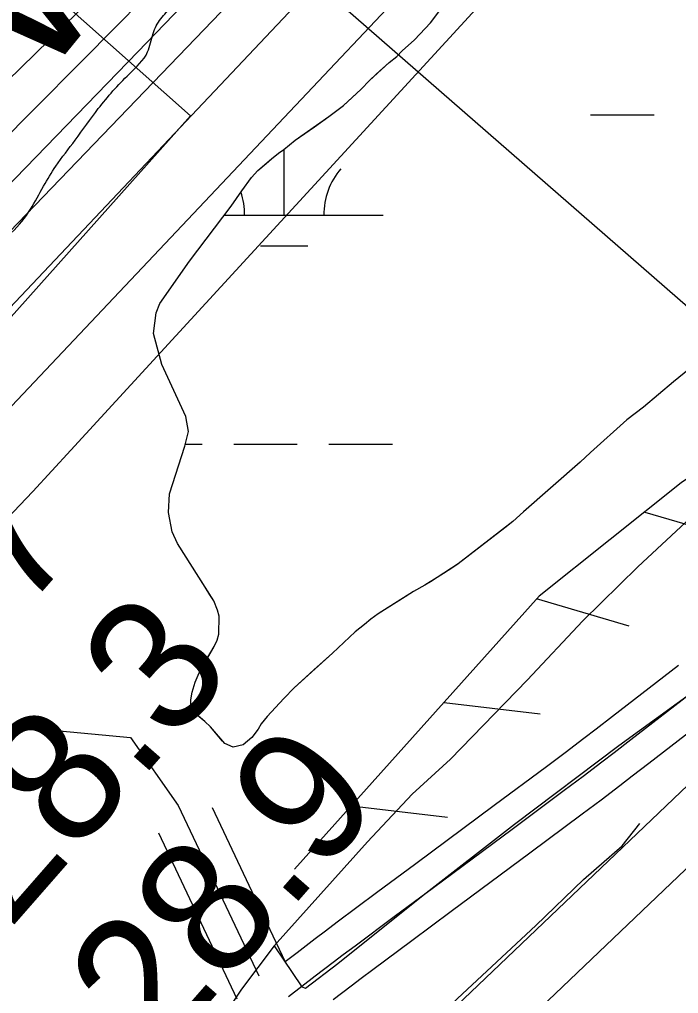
# Model space of a CAD drawing. Extents: x 3297735 to 3335592, y 670436 to 695807.
# Drawn here: x 3318156.3 to 3318488.8, y 686349 to 686840.3 of the extents above; entities that cross this region are included whole.
import ezdxf

# ---------------------------------------------------------------- set-up
doc = ezdxf.new("R2010")
doc.units = 0
for name, color, linetype in [('V-FLOD-BASE', 7, 'Continuous'), ('V-LEVE-TOET', 7, 'Continuous'), ('V-RIVR-EDGE', 7, 'Continuous'), ('V-RIVR-IDEN', 7, 'Continuous'), ('V-RIVR-RANG', 7, 'Continuous'), ('V-ROAD-CNTR', 7, 'Continuous'), ('V-RRAP-FSHR', 7, 'Continuous'), ('V-RRAP-RVMT', 7, 'Continuous'), ('V-SITE-VEGE', 7, 'Continuous'), ('V-SURV-LINE', 7, 'Continuous'), ('V-TOPO-DPTH', 7, 'Continuous'), ('V-TOPO-MAJR', 7, 'Continuous'), ('V-TOPO-MINR', 7, 'Continuous'), ('V-TOPO-WATR', 7, 'Continuous'), ('V-WETL-SWMP', 7, 'Continuous')]:
    doc.layers.add(name, color=color, linetype=linetype)

msp = doc.modelspace()

# ---------------------------------------------------------------- linework, layer by layer
at = {"layer": 'V-FLOD-BASE'}
for points in [[(3318284.81, 686373.03), (3318298.78, 686352.42), (3318300.68, 686351.63), (3318316.99, 686364.2), (3318360.02, 686398.63), (3318406.01, 686434.43), (3318458.7, 686474.08), (3318517.55, 686516.76), (3318559.82, 686547.67), (3318600.19, 686578.56), (3318647.26, 686614.38), (3318691.9, 686650.16)], [(3318066.12, 686049.36), (3318103.75, 686085.08), (3318145.14, 686122.99), (3318175.28, 686152.43), (3318208.9, 686185.13), (3318255.61, 686229.57), (3318298.56, 686272.08), (3318340.48, 686310), (3318377.29, 686346.51), (3318416.8, 686383.32), (3318440.82, 686406.49), (3318460.31, 686423.42), (3318469.36, 686434.83)]]:
    msp.add_lwpolyline(points, dxfattribs=at)
at = {"layer": 'V-LEVE-TOET'}
for points in [[(3318354.46, 686449.62), (3318373.84, 686467.29), (3318412.39, 686507.07), (3318440.52, 686536.98), (3318468.3, 686564.17), (3318494.92, 686589), (3318526.22, 686613.89), (3318557.16, 686636.82), (3318590.8, 686661.73), (3318630.23, 686692.16), (3318667.71, 686722.17), (3318704, 686754.91), (3318734.64, 686783.56), (3318763.31, 686810.45), (3318804.25, 686848.89), (3318824.79, 686866.87), (3318840.6, 686882.62), (3318859.31, 686901.34), (3318883.94, 686924.93)], [(3318284.81, 686373.03), (3318331.81, 686425.54), (3318354.46, 686449.62)], [(3318284.81, 686373.03), (3318268.35, 686351.19), (3318257.56, 686335.11), (3318249.3, 686324.63), (3318173.13, 686244.17), (3318161.9, 686230.21), (3318149.35, 686216.03), (3318149.35, 686216.03), (3318137, 686202.05), (3318137, 686202.05), (3318127.39, 686191.94), (3318127.39, 686191.94), (3318111.19, 686180.4)]]:
    msp.add_lwpolyline(points, dxfattribs=at)
at = {"layer": 'V-RIVR-EDGE'}
msp.add_spline([(3314332.49, 682283.88), (3314344.9, 682287.34), (3314358.11, 682294.67), (3314374.42, 682306.27), (3314394.23, 682317.08), (3314408.21, 682327.13), (3314425.7, 682339.88), (3314434.25, 682347.62), (3314443.2, 682360.39), (3314457.6, 682381.68), (3314472.41, 682411.9), (3314491.89, 682447.14), (3314503.96, 682468.44), (3314519.93, 682495.54), (3314540.57, 682530.4), (3314569.78, 682579.57), (3314586.92, 682612.5), (3314605.25, 682653.56), (3314623.97, 682696.17), (3314633.36, 682728.33), (3314641.57, 682755.46), (3314653.64, 682774.82), (3314666.86, 682788.36), (3314689.79, 682808.86), (3314699.9, 682821.24), (3314716.62, 682840.2), (3314742.69, 682874.26), (3314774.59, 682914.13), (3314793.27, 682940.45), (3314809.22, 682961.74), (3314829.46, 682991.55), (3314848.16, 683027.19), (3314871.52, 683064.75), (3314895.3, 683112.39), (3314930.72, 683167.75), (3314952.14, 683204.16), (3315057.23, 683357.85), (3315078.23, 683381.84), (3315092.99, 683392.28), (3315101.15, 683395.75), (3315113.56, 683398.05), (3315130.23, 683396.45), (3315136.44, 683396.05), (3315142.65, 683398.75), (3315151.58, 683404.93), (3315172.97, 683426.6), (3315192.78, 683442.06), (3315207.17, 683456.37), (3315216.51, 683472.25), (3315223.52, 683484.25), (3315237.14, 683502.83), (3315242.2, 683511.35), (3315243.01, 683524.54), (3315244.19, 683529.19), (3315255.48, 683547.77), (3315279.6, 683579.13), (3315294, 683598.87), (3315305.28, 683613.19), (3315309.97, 683627.14), (3315311.93, 683637.22), (3315317.77, 683644.96), (3315323.59, 683648.05), (3315323.6, 683652.31), (3315326.33, 683655.8), (3315330.61, 683660.83), (3315336.05, 683665.85), (3315339.95, 683675.54), (3315343.47, 683686.39), (3315346.59, 683695.69), (3315347.02, 683710.43), (3315347.43, 683722.45), (3315345.14, 683737.19), (3315345.17, 683749.99), (3315346.75, 683761.23), (3315349.48, 683764.32), (3315349.87, 683767.43), (3315354.17, 683779.05), (3315358.47, 683794.55), (3315362.36, 683800.36), (3315370.14, 683808.48), (3315374.42, 683815.84), (3315383.4, 683837.92), (3315387.32, 683854.98), (3315386.95, 683864.67), (3315385.03, 683871.27), (3315388.14, 683875.14), (3315392.8, 683876.29), (3315394.75, 683880.94), (3315403.32, 683896.43), (3315419.29, 683923.54), (3315433.69, 683947.55), (3315437.2, 683954.52), (3315436.83, 683961.11), (3315438, 683964.99), (3315450.86, 683988.61), (3315458.62, 683992.47), (3315462.51, 683995.17), (3315464.08, 684002.54), (3315468.77, 684016.49), (3315478.5, 684033.53), (3315498.34, 684056.75), (3315513.5, 684070.67), (3315521.28, 684082.29), (3315523.23, 684087.32), (3315534.89, 684097.76), (3315545.01, 684110.54), (3315557.06, 684124.08), (3315577.68, 684151.17), (3315590.51, 684164.33), (3315598.31, 684180.21), (3315604.16, 684192.6), (3315609.61, 684201.51), (3315623.63, 684224.74), (3315637.65, 684249.92), (3315651.66, 684270.43), (3315661.01, 684285.92), (3315665.69, 684296.38), (3315668.82, 684306.85), (3315671.54, 684310.72), (3315680.49, 684322.72), (3315685.93, 684326.58), (3315687.49, 684332.01), (3315687.51, 684337.44), (3315690.62, 684340.92), (3315706.17, 684356.78), (3315715.11, 684366.84), (3315728.72, 684382.71), (3315735.34, 684392), (3315740.79, 684400.13), (3315746.24, 684410.2), (3315754.02, 684419.87), (3315767.64, 684436.9), (3315797.18, 684465.14), (3315824.41, 684496.87), (3315835.68, 684508.87), (3315845.4, 684518.93), (3315855.91, 684533.25), (3315917.34, 684595.92), (3315957, 684638.09), (3315987.3, 684659.73), (3316015.28, 684684.48), (3316035.1, 684702.27), (3316044.05, 684713.5), (3316063.1, 684733.62), (3316100.42, 684768.43), (3316125.29, 684791.63), (3316138.51, 684803.62), (3316150.97, 684823.37), (3316159.55, 684843.13), (3316165.42, 684865.99), (3316173.99, 684881.48), (3316197.71, 684908.18), (3316229.61, 684945.33), (3316249.82, 684965.06), (3316275.47, 684987.88), (3316301.52, 685015.35), (3316311.24, 685022.31), (3316314.74, 685028.11), (3316324.84, 685037.01), (3316331.06, 685041.26), (3316337.27, 685045.12), (3316343.88, 685050.92), (3316349.72, 685059.83), (3316371.5, 685083.43), (3316388.59, 685096.18), (3316398.7, 685107.41), (3316416.19, 685122.87), (3316443.39, 685146.08), (3316453.89, 685155.74), (3316462.82, 685158.82), (3316468.64, 685163.46), (3316479.54, 685177.01), (3316494.69, 685189.77), (3316513.34, 685202.13), (3316536.65, 685221.08), (3316559.19, 685238.47), (3316587.17, 685262.45), (3316636.9, 685301.49), (3316712.28, 685357.54), (3316745.31, 685384.99), (3316768.23, 685402.39), (3316780.67, 685413.21), (3316806.33, 685440.68), (3316819.16, 685455.39), (3316844.44, 685481.7), (3316866.97, 685499.48), (3316882.51, 685511.08), (3316905.85, 685537.39), (3316931.9, 685564.08), (3316969.21, 685598.5), (3316985.92, 685613.59), (3317001.86, 685628.67), (3317017.8, 685644.53), (3317028.68, 685652.65), (3317037.23, 685661.16), (3317052.77, 685673.53), (3317075.3, 685687.82), (3317092.39, 685696.31), (3317103.26, 685703.27), (3317111.03, 685709.84), (3317130.87, 685733.84), (3317147.6, 685754.74), (3317177.16, 685789.18), (3317206.31, 685816.64), (3317272.79, 685885.12), (3317325.67, 685938.89), (3317356.77, 685972.16), (3317386.71, 686002.34), (3317409.64, 686022.45), (3317459.38, 686063.82), (3317493.18, 686088.94), (3317516.11, 686108.66), (3317520.01, 686116.02), (3317520.41, 686123), (3317527.04, 686135.78), (3317538.34, 686157.08), (3317553.89, 686174.89), (3317576.04, 686194.22), (3317585.76, 686203.89), (3317597.05, 686222.09), (3317609.5, 686237.57), (3317632.05, 686261.95), (3317642.16, 686270.84), (3317659.25, 686280.88), (3317668.58, 686290.17), (3317678.68, 686299.45), (3317692.67, 686308.33), (3317712.1, 686324.19), (3317733.86, 686344.3), (3317749.03, 686362.49), (3317772.75, 686387.25), (3317794.13, 686406.59), (3317815.49, 686421.66), (3317821.72, 686429.79), (3317831.45, 686444.5), (3317837.3, 686456.89), (3317843.89, 686458.43), (3317852.43, 686461.9), (3317865.64, 686468.46), (3317881.56, 686479.28), (3317892.45, 686489.33), (3317902.56, 686501.72), (3317906.85, 686510.63), (3317912.32, 686528.84), (3317916.61, 686539.69), (3317920.89, 686544.72), (3317931.77, 686551.67), (3317955.46, 686567.51), (3317973.73, 686582.98), (3317979.95, 686591.88), (3317987.35, 686602.72), (3318007.57, 686624.78), (3318020.39, 686634.83), (3318018.46, 686637.55), (3318030.91, 686653.42), (3318034.78, 686650.69), (3318039.45, 686656.89), (3318050.33, 686664.62), (3318082.55, 686680.82), (3318124.1, 686700.89), (3318142.75, 686715.97), (3318149.36, 686724.09), (3318148.6, 686727.59), (3318152.1, 686732.62), (3318161.82, 686744.62), (3318168.45, 686756.23), (3318174.67, 686766.3), (3318184.4, 686779.46), (3318196.08, 686795.33), (3318211.63, 686812.75), (3318220.97, 686823.97), (3318223.7, 686833.27), (3318227.6, 686840.63), (3318232.66, 686847.21), (3318235.79, 686857.67), (3318240.07, 686864.64), (3318252.91, 686883.22), (3318274.69, 686907.6), (3318298.01, 686928.49), (3318327.13, 686944.7), (3318349.26, 686951.63), (3318362.06, 686955.09), (3318370.22, 686961.27), (3318383.46, 686983.73), (3318391.25, 686996.51), (3318395.14, 686999.99), (3318401.73, 686999.97), (3318407.55, 687001.12), (3318412.6, 687003.82), (3318416.49, 687008.86), (3318422.71, 687016.98), (3318440.6, 687037.49), (3318448.75, 687040.19), (3318453.03, 687042.89), (3318455.76, 687051.42), (3318462.38, 687060.32), (3318484.92, 687082.76), (3318499.31, 687098.23), (3318510.59, 687111), (3318518.77, 687124.94), (3318525, 687134.62), (3318537.83, 687148.55), (3318566.2, 687172.14), (3318582.53, 687190.71), (3318592.64, 687203.1), (3318612.48, 687228.64), (3318628.44, 687251.87), (3318642.05, 687266.57), (3318646.35, 687279.75), (3318655.68, 687290.58), (3318665.01, 687298.71), (3318672.79, 687309.16), (3318676.7, 687321.17), (3318685.65, 687333.94), (3318691.49, 687344.4), (3318699.27, 687352.91), (3318716.37, 687367.22), (3318716.79, 687379.24), (3318717.6, 687392.04), (3318724.22, 687404.82), (3318732, 687415.66), (3318742.88, 687423.77), (3318760.35, 687430.71), (3318770.05, 687431.07), (3318780.9, 687428.33), (3318786.73, 687436.46), (3318804.23, 687454.26), (3318817.46, 687473.23), (3318829.91, 687487.55), (3318848.96, 687509.6), (3318869.19, 687534.37), (3318894.08, 687564.56), (3318929.49, 687611.78), (3318945.82, 687629.19), (3318962.93, 687646.99), (3318977.7, 687660.53), (3318993.65, 687679.88), (3319024.36, 687709.28), (3319059.37, 687753.01), (3319086.2, 687782.03), (3319108.76, 687809.51), (3319125.86, 687827.3), (3319135.21, 687842.41), (3319146.89, 687859.44), (3319161.67, 687877.63), (3319172.56, 687889.63), (3319185.79, 687908.6), (3319206.81, 687940.73), (3319238.34, 687987.58), (3319258.18, 688014.29), (3319282.31, 688048.74), (3319299.82, 688074.29), (3319310.71, 688085.9), (3319319.65, 688093.25), (3319326.26, 688101.37), (3319337.16, 688116.08), (3319351.92, 688127.68), (3319358.93, 688137.36), (3319372.55, 688156.33), (3319390.83, 688181.1), (3319409.12, 688207.04), (3319418.85, 688220.59), (3319428.57, 688231.03), (3319452.68, 688254.63), (3319466.67, 688269.33), (3319477.96, 688285.59), (3319487.29, 688294.49), (3319498.17, 688304.55), (3319498.19, 688312.3), (3319502.08, 688317.33), (3319523.48, 688343.65), (3319546.04, 688372.29), (3319572.1, 688405.58), (3319583.39, 688420.29), (3319604.77, 688443.12), (3319614.49, 688453.95), (3319630.05, 688470.2), (3319645.61, 688490.33), (3319664.28, 688513.94), (3319677.9, 688534.07), (3319689.59, 688553.04), (3319707.1, 688579.37), (3319721.91, 688607.25)], degree=3, dxfattribs=at)
at = {"layer": 'V-RIVR-RANG'}
msp.add_line((3318635.69, 686571.01), (3317806.87, 687294.24), dxfattribs=at)
at = {"layer": 'V-ROAD-CNTR'}
for p, q in [((3318274.86, 686397.67), (3318290.32, 686364.98)), ((3318247.74, 686384.84), (3318265.93, 686346.39))]:
    msp.add_line(p, q, dxfattribs=at)
for points in [[(3318488.79, 686514.54), (3318455.51, 686488.77), (3318447.21, 686482.38), (3318440.98, 686477.6), (3318431.61, 686470.48), (3318422.2, 686463.42), (3318395.85, 686443.82), (3318356.23, 686414.44), (3318336.42, 686399.73), (3318316.6, 686384.98), (3318310.62, 686380.49), (3318305.4, 686376.54), (3318296.35, 686369.61), (3318290.32, 686364.98)], [(3318497.97, 686502.68), (3318464.68, 686476.9), (3318456.34, 686470.48), (3318450.07, 686465.68), (3318440.65, 686458.52), (3318431.18, 686451.4), (3318404.8, 686431.77), (3318365.17, 686402.39), (3318345.36, 686387.69), (3318325.58, 686372.97), (3318319.65, 686368.52), (3318314.49, 686364.6), (3318305.48, 686357.71), (3318291.98, 686347.34)], [(3318033.17, 686495.02), (3318212.33, 686478.08), (3318236.42, 686443.86), (3318277.07, 686357.92)], [(3318507.15, 686490.82), (3318473.85, 686465.03), (3318465.48, 686458.58), (3318459.17, 686453.75), (3318449.69, 686446.55), (3318440.16, 686439.39), (3318413.74, 686419.73), (3318374.11, 686390.34), (3318354.31, 686375.65), (3318334.56, 686360.95), (3318328.69, 686356.55), (3318323.58, 686352.67), (3318314.6, 686345.8)], [(3318253.48, 686442.87), (3318274.86, 686397.67)], [(3318226.36, 686430.04), (3318247.74, 686384.84)]]:
    msp.add_lwpolyline(points, dxfattribs=at)
at = {"layer": 'V-RRAP-FSHR'}
for p, q in [((3318471.72, 686591.85), (3318518.55, 686578.02)), ((3318416.97, 686548.23), (3318463.81, 686534.4)), ((3318370.49, 686495.86), (3318418.97, 686490.03)), ((3318323.78, 686443.72), (3318372.26, 686437.89))]:
    msp.add_line(p, q, dxfattribs=at)
for points in [[(3319044.01, 687104.28), (3319004.34, 687057.59), (3318928.47, 686977.84), (3318796.32, 686864.57), (3318693.64, 686767.84), (3318565.56, 686658.54), (3318490.16, 686606.54), (3318418.47, 686549.43), (3318295.08, 686411.69)], [(3318768.65, 686838.5), (3318693.64, 686767.84), (3318565.56, 686658.54), (3318490.16, 686606.54), (3318418.47, 686549.43), (3318295.08, 686411.69)]]:
    msp.add_lwpolyline(points, dxfattribs=at)
at = {"layer": 'V-RRAP-RVMT'}
for p, q in [((3318104.51, 686914.47), (3318242.61, 686791.69)), ((3318242.61, 686791.69), (3318136.7, 686673.13))]:
    msp.add_line(p, q, dxfattribs=at)
at = {"layer": 'V-SITE-VEGE'}
for points in [[(3318259.84, 686475.09), (3318252.63, 686483.57), (3318249.88, 686486.27), (3318245.17, 686490.11), (3318242.79, 686493.59), (3318242.76, 686497.09), (3318243.5, 686500.99), (3318245, 686506.07), (3318246.9, 686510.76), (3318254.54, 686524.08), (3318256.06, 686527.21), (3318256.81, 686530.33), (3318257.1, 686539.29), (3318256.29, 686542.39), (3318254.29, 686547.05), (3318236.08, 686576.05), (3318233.29, 686581.86), (3318231.43, 686591.64), (3318232, 686601.09), (3318239.71, 686625.04), (3318241.52, 686632.48), (3318240.22, 686640.02), (3318228.07, 686666.33), (3318223.99, 686681.93), (3318225.22, 686692.33), (3318227.12, 686697.02), (3318242.09, 686718.41), (3318263.08, 686746.08), (3318268.45, 686753.92), (3318273.44, 686760.59), (3318276.52, 686764.13), (3318283.46, 686770.04), (3318286.93, 686772.8), (3318289.64, 686774.78), (3318295.43, 686779.51), (3318312.43, 686791.37), (3318319.77, 686796.9), (3318328.63, 686805.17), (3318332.87, 686809.5), (3318342.9, 686818.56), (3318346.75, 686821.71), (3318349.45, 686824.47), (3318355.62, 686829.98), (3318363.71, 686838.63), (3318368.31, 686844.91)], [(3318498.83, 686667.76), (3318486.28, 686657.6), (3318471.12, 686644.78), (3318462.75, 686638.37), (3318444.47, 686621.82), (3318439.25, 686617.02), (3318410.51, 686591.93), (3318405.29, 686587.13), (3318377.56, 686565.74), (3318367.09, 686558.77), (3318360.8, 686555.01), (3318355.03, 686551.78), (3318337.22, 686540.52), (3318333.55, 686537.84), (3318330.42, 686535.17), (3318325.71, 686531.43), (3318314.22, 686520.76), (3318294.89, 686503.15), (3318289.68, 686497.82), (3318281.34, 686488.77), (3318278.21, 686485.04), (3318276.66, 686482.39), (3318273.54, 686478.14), (3318269.18, 686474.49), (3318264.09, 686473.28), (3318259.84, 686475.09)]]:
    msp.add_lwpolyline(points, dxfattribs=at)
at = {"layer": 'V-SURV-LINE'}
for points in [[(3317949.91, 685935.99), (3319073.3, 687007.28)], [(3319094, 686985.56), (3317970.6, 685914.27)]]:
    msp.add_lwpolyline(points, dxfattribs=at)
at = {"layer": 'V-TOPO-DPTH'}
for points in [[(3317577.56, 686134.4), (3318044.73, 686622.86), (3318046.7, 686624.91), (3318048.67, 686626.96), (3318050.64, 686629.01), (3318052.62, 686631.05), (3318067.2, 686646.1), (3318076.47, 686655.68), (3318085.73, 686665.26), (3318094.98, 686674.85), (3318104.22, 686684.45), (3318530.84, 687127.85), (3318556.58, 687154.83), (3318582.16, 687181.96), (3318607.51, 687209.31), (3318632.71, 687236.81)], [(3318586.15, 687236.54), (3318572.55, 687221.19), (3318558.84, 687205.96), (3318544.94, 687190.89), (3318530.91, 687175.93), (3318389.89, 687027.36), (3318329.15, 686963.9), (3318268.06, 686900.79), (3318206.44, 686838.18), (3318144.47, 686775.93), (3318050.96, 686682.76), (3318035.49, 686667.34), (3318020.03, 686651.9), (3318004.58, 686636.45), (3317989.14, 686620.99), (3317875.43, 686507), (3317802.98, 686434.71), (3317730.31, 686362.63), (3317657.31, 686290.89), (3317584.1, 686219.37)], [(3318586.15, 687236.54), (3318572.55, 687221.19), (3318558.84, 687205.96), (3318544.94, 687190.89), (3318530.91, 687175.93), (3318389.89, 687027.36), (3318329.15, 686963.9), (3318268.06, 686900.79), (3318206.44, 686838.18), (3318144.47, 686775.93), (3318050.96, 686682.76), (3318035.49, 686667.34), (3318020.03, 686651.9), (3318004.58, 686636.45), (3317989.14, 686620.99), (3317875.43, 686507), (3317802.98, 686434.71), (3317730.31, 686362.63), (3317657.31, 686290.89), (3317584.1, 686219.37)]]:
    msp.add_lwpolyline(points, dxfattribs=at)
at = {"layer": 'V-TOPO-MAJR'}
msp.add_lwpolyline([(3317542.95, 685961.28), (3317595.91, 686016.93), (3317649.13, 686072.33), (3317702.54, 686127.55), (3318104.31, 686541.06), (3318114.15, 686551.21), (3318123.97, 686561.38), (3318133.78, 686571.56), (3318143.57, 686581.76), (3318153.32, 686591.99), (3318163.02, 686602.27), (3318172.66, 686612.61), (3318182.25, 686623), (3318607.87, 687086.62), (3318627.26, 687107.85), (3318646.56, 687129.15), (3318665.75, 687150.55), (3318684.86, 687172.02), (3318846.25, 687354.36)], dxfattribs=at)
at = {"layer": 'V-TOPO-MINR'}
for points in [[(3317383.17, 685840.18), (3317599.37, 686067.51), (3317681.87, 686154.13), (3317764.47, 686240.67), (3317847.2, 686327.07), (3317930.03, 686413.39), (3318056.43, 686544.93), (3318076.09, 686565.44), (3318095.73, 686585.98), (3318115.32, 686606.56), (3318134.88, 686627.17), (3318295.54, 686796.84), (3318350.2, 686854.94), (3318404.6, 686913.27), (3318458.62, 686971.96), (3318512.38, 687030.88), (3318603.65, 687131.58), (3318611.55, 687140.36), (3318619.41, 687149.18), (3318627.21, 687158.07), (3318634.95, 687166.99), (3318886.67, 687458.97)], [(3317531.72, 686128.5), (3317613.95, 686209.8), (3317695.51, 686291.78), (3317776.62, 686374.21), (3318018.28, 686621.83), (3318026.63, 686630.36), (3318034.97, 686638.88), (3318043.34, 686647.4), (3318051.7, 686655.9), (3318107.67, 686712.7), (3318143.94, 686749.68), (3318180.1, 686786.77), (3318216.08, 686824.03), (3318251.95, 686861.41), (3318530.92, 687153.47), (3318550.38, 687174.06), (3318569.7, 687194.78), (3318588.8, 687215.71), (3318607.75, 687236.77)], [(3317577.56, 686134.4), (3318044.73, 686622.86), (3318046.7, 686624.91), (3318048.67, 686626.96), (3318050.64, 686629.01), (3318052.62, 686631.05), (3318067.2, 686646.1), (3318076.47, 686655.68), (3318085.73, 686665.26), (3318094.98, 686674.85), (3318104.22, 686684.45), (3318530.84, 687127.85), (3318556.58, 687154.83), (3318582.16, 687181.96), (3318607.51, 687209.31), (3318632.71, 687236.81)], [(3317561.93, 686229.23), (3317608.92, 686275.93), (3317750.28, 686415.99), (3317792.45, 686457.75), (3317834.63, 686499.49), (3317876.84, 686541.2), (3317919.06, 686582.91), (3317956.86, 686620.23), (3317980.21, 686643.24), (3318003.58, 686666.22), (3318026.99, 686689.16), (3318050.43, 686712.08), (3318249.7, 686906.6), (3318300.76, 686957.02), (3318351.43, 687007.83), (3318401.5, 687059.21), (3318451.19, 687110.99), (3318530.81, 687194.92), (3318540.32, 687205.09), (3318549.73, 687215.33), (3318559, 687225.71), (3318568.18, 687236.17)], [(3317456.59, 685968.96), (3317869.18, 686398.78), (3317902.66, 686433.7), (3317936.12, 686468.64), (3317969.55, 686503.6), (3318002.96, 686538.59), (3318054.37, 686592.49), (3318062.05, 686600.55), (3318069.73, 686608.62), (3318077.39, 686616.7), (3318085.04, 686624.79), (3318452.95, 687014.16)]]:
    msp.add_lwpolyline(points, dxfattribs=at)
at = {"layer": 'V-TOPO-WATR'}
msp.add_lwpolyline([(3317584.1, 686219.37), (3317657.31, 686290.89), (3317730.31, 686362.63), (3317802.98, 686434.71), (3317875.43, 686507), (3317989.14, 686620.99), (3318004.58, 686636.45), (3318020.03, 686651.9), (3318035.49, 686667.34), (3318050.96, 686682.76), (3318144.47, 686775.93), (3318206.44, 686838.18), (3318268.06, 686900.79), (3318329.15, 686963.9), (3318389.89, 687027.36), (3318530.91, 687175.93), (3318544.94, 687190.89), (3318558.84, 687205.96), (3318572.55, 687221.19), (3318586.15, 687236.54)], dxfattribs=at)
at = {"layer": 'V-WETL-SWMP'}
for p, q in [((3318444.45, 686792.28), (3318476.45, 686792.28)), ((3318289.86, 686741.54), (3318289.86, 686774.96)), ((3318259.64, 686741.54), (3318339.86, 686741.54)), ((3318277.86, 686726.11), (3318301.86, 686726.11)), ((3318239.97, 686626.11), (3318248.45, 686626.11)), ((3318264.45, 686626.11), (3318296.45, 686626.11)), ((3318312.45, 686626.11), (3318344.45, 686626.11))]:
    msp.add_line(p, q, dxfattribs=at)
for points in [[(3318256.81, 686530.33), (3318257.1, 686539.29), (3318256.29, 686542.39), (3318254.29, 686547.05), (3318252.31, 686550.14), (3318249.94, 686554.01), (3318236.08, 686576.05), (3318233.29, 686581.86), (3318231.43, 686591.64), (3318232, 686601.09), (3318239.71, 686625.04), (3318241.52, 686632.48), (3318240.22, 686640.02), (3318228.07, 686666.33), (3318223.99, 686681.93), (3318225.22, 686692.33), (3318227.12, 686697.02), (3318242.09, 686718.41), (3318263.08, 686746.08), (3318268.45, 686753.92), (3318273.44, 686760.59), (3318276.51, 686764.13), (3318280.76, 686767.68), (3318283.46, 686770.04), (3318286.93, 686772.8), (3318289.64, 686774.78), (3318295.43, 686779.51), (3318305.09, 686786.23), (3318312.43, 686791.37), (3318319.77, 686796.9), (3318324.01, 686800.84), (3318328.64, 686805.17), (3318332.87, 686809.5), (3318336.34, 686812.65), (3318342.9, 686818.56), (3318346.76, 686821.71), (3318349.45, 686824.47), (3318355.62, 686829.98), (3318363.71, 686838.63), (3318368.31, 686844.91)], [(3318498.83, 686667.76), (3318486.28, 686657.6), (3318471.12, 686644.79), (3318462.75, 686638.37), (3318444.47, 686621.82), (3318439.25, 686617.02), (3318410.51, 686591.93), (3318405.28, 686587.13), (3318401.1, 686583.92), (3318377.56, 686565.73), (3318374.42, 686563.59), (3318370.23, 686560.91), (3318367.08, 686558.77), (3318364.46, 686557.16), (3318360.8, 686555.01), (3318355.03, 686551.78), (3318350.84, 686549.1), (3318337.22, 686540.52), (3318333.55, 686537.84), (3318330.42, 686535.17), (3318325.71, 686531.43), (3318314.22, 686520.76), (3318304.82, 686512.22), (3318294.89, 686503.15), (3318289.68, 686497.82), (3318281.33, 686488.77), (3318278.21, 686485.04), (3318276.66, 686482.39), (3318273.54, 686478.14), (3318269.18, 686474.49), (3318264.09, 686473.28), (3318259.84, 686475.09), (3318258.74, 686476.33), (3318252.63, 686483.57), (3318249.88, 686486.27), (3318247.52, 686488.19), (3318245.17, 686490.11), (3318242.79, 686493.59), (3318242.76, 686497.09), (3318243.49, 686500.99), (3318245, 686506.07), (3318246.89, 686510.76), (3318250.72, 686517.42), (3318254.54, 686524.08), (3318256.06, 686527.21), (3318256.81, 686530.33)]]:
    msp.add_lwpolyline(points, dxfattribs=at)
for centre, start, end in [((3318345.1, 686742.02), 139.2282, 180.7718), ((3318234.62, 686742.02), 359.2282, 18.6447)]:
    msp.add_arc(centre, 35.25, start, end, dxfattribs=at)

# ---------------------------------------------------------------- texts
at = {"layer": 'V-RIVR-IDEN'}
msp.add_text('Water ', height=83, rotation=50.8263, dxfattribs=at).set_placement((3318164.88, 686804.9))
at = {"layer": 'V-RIVR-RANG'}
for s, p in [('27.7', (3318075.39, 686446.17)), ('28.3', (3318150.8, 686380.49)), ('28.9', (3318226.03, 686314.62))]:
    msp.add_text(s, height=67, rotation=48.8083, dxfattribs=at).set_placement(p)

doc.saveas('drawing.dxf')
